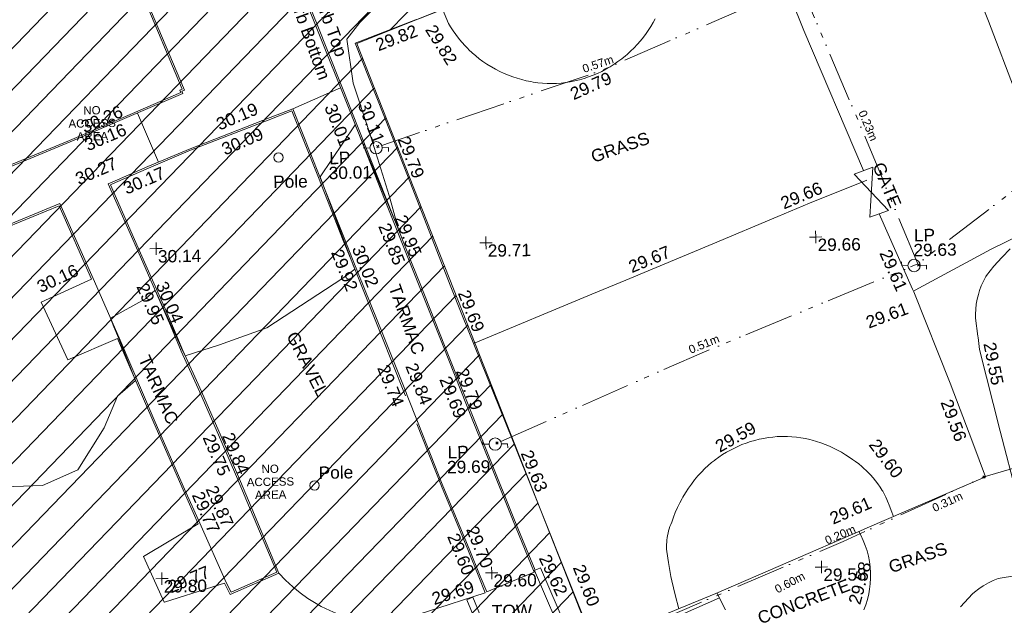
# Model space of a CAD drawing. Header units: millimetres. Extents: x -290717 to 520720, y -88450 to 287762.
# Tile 333 of 381: x 311856 to 341707, y 109304 to 127044. Entities that reach past the tile are written whole.
import ezdxf

# ---------------------------------------------------------------- set-up
doc = ezdxf.new("R2010")
doc.units = ezdxf.units.MM
for name, pattern in [('IMPORT-HIDDEN2 _3_', [4762.5, 3175, -1587.5]), ('IMPORT-UG_ELEC_LV_QLB2 _2_', [2700, 1500, -300.0000000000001, 0, -250, 150, -300.0000000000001, 0, -200]), ('IMPORT-UG_ELEC_STREET LIGHTING_QLB2 _2_', [2700, 1500, -300.0000000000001, 0, -250, 150, -300.0000000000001, 0, -200])]:
    doc.linetypes.add(name, pattern=pattern)
for name, color, linetype, lineweight, true_color in [('00_TOPO_FURN_LAMP_POST', 7, 'Continuous', 9, 0x666666), ('00_TOPO_FURN_POLE', 7, 'Continuous', 9, 0x666666), ('00_UAV_CONCRETE', 9, 'Continuous', 9, 0x808080), ('00_UAV_FENCE', 7, 'Continuous', 9, 0x264c2f), ('00_UAV_FOOTPATH', 7, 'Continuous', 9, 0xa50000), ('00_UAV_FORM_LINES', 7, 'Continuous', 9, 0x666666), ('00_UAV_FURN_LAMP_POST', 7, 'Continuous', 9, 0xa50000), ('00_UAV_FURN_POLE', 7, 'Continuous', 9, 0x666666), ('00_UAV_GATE', 7, 'Continuous', 9, 0xa50000), ('00_UAV_KERB_BOTTOM', 1, 'Continuous', 9, 0xff0000), ('00_UAV_KERB_TOP', 7, 'Continuous', 9, 0xa500a5), ('00_UAV_LEVEL_SPOT', 7, 'Continuous', 9, 0x666666), ('00_UAV_ROAD_MARKING_WHITE_CONTINUOUS', 7, 'Continuous', 9, 0x999999), ('00_UAV_TOP_OF_WALL', 7, 'Continuous', 9, 0x666666), ('00_UAV_WALL', 7, 'Continuous', 9, 0x7c00a5), ('01_DTM_CONTOUR_MJR', 7, 'Continuous', 9, 0x7f3f00), ('12333-PUM-2D-U-0001-C01 - Rev2_REVIT IMPORT_dwg', 7, 'Continuous', 9, 0x767676), ('PUM-CHAMBER EXTENTS', 6, 'IMPORT-HIDDEN2 _3_', 9, 0xff00ff), ('PUM-ELECTRIC-LV-QLB2', 1, 'IMPORT-UG_ELEC_LV_QLB2 _2_', 9, 0xff0000), ('PUM-ELECTRIC-SL-QLB2', 7, 'IMPORT-UG_ELEC_STREET LIGHTING_QLB2 _2_', 9, 0xff7f7f), ('PUM-UNABLE TO SURVEY', 190, 'Continuous', 9, 0x7f00ff)]:
    doc.layers.add(name, color=color, linetype=linetype, lineweight=lineweight, true_color=true_color)
for name, color, linetype, lineweight in [('00_UAV_DRIVE_WAY', 7, 'Continuous', 9), ('00_UAV_SURFACE', 7, 'Continuous', 9), ('00_UAV_SURVEY_TEXT', 7, 'Continuous', 9), ('GEN-TEXT', 7, 'Continuous', 9)]:
    doc.layers.add(name, color=color, linetype=linetype, lineweight=lineweight)
doc.styles.add('Arial_1', font='arial.ttf', dxfattribs={"height": 250})
doc.styles.add('Swis721 Lt BT_2', font='swissl.ttf', dxfattribs={"height": 375})

# ---------------------------------------------------------------- blocks, each defined once
blk = doc.blocks.new('12333-PUM-2D-U-0001-C01 - Rev2_REVIT IMPORT_dwg_MSL_Lamp_Post_SYM-2077240-Site Location Plan Existing')
at = {"layer": '00_TOPO_FURN_LAMP_POST', "color": 254, "true_color": 0xcccccc, "flags": 128}
for points in [[(-500.1060478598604, 0), (-1000.212095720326, 0), (-1000.212095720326, 316.7338303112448)], [(500.1060478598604, 0), (1000.21209571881, 0), (1000.21209571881, -316.7338303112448)]]:
    blk.add_lwpolyline(points, dxfattribs=at)
at = {"layer": '00_TOPO_FURN_LAMP_POST', "color": 254, "true_color": 0xcccccc}
blk.add_circle((0, 0), 500.1060478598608, dxfattribs=at)
blk = doc.blocks.new('12333-PUM-2D-U-0001-C01 - Rev2_REVIT IMPORT_dwg_POLE_2-2077241-Site Location Plan Existing')
at = {"layer": '00_TOPO_FURN_POLE', "color": 254, "true_color": 0xcccccc}
blk.add_circle((0, 0), 375.0000000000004, dxfattribs=at)
blk = doc.blocks.new('12333-PUM-2D-U-0001-C01 - Rev2_REVIT IMPORT_dwg__U100-2077630-Site Location Plan Existing')
at = {"layer": '00_UAV_GATE', "color": 9, "true_color": 0xe1aaaa, "flags": 128}
blk.add_lwpolyline([(283.554645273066, 97.96307030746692), (-283.554645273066, -97.96307030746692), (-171.4453546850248, 1414.963070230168), (-738.5546452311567, 1219.036929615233)], close=True, dxfattribs=at)
blk = doc.blocks.new('12333-PUM-2D-U-0001-C01 - Rev2_REVIT IMPORT_dwg_UAV-2077255-Site Location Plan Existing')
at = {"layer": '00_UAV_LEVEL_SPOT', "color": 254, "true_color": 0xcccccc, "flags": 128}
for points in [[(0, -500.0000000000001), (0, 0), (-500.0000000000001, 0)], [(500.0000000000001, 0), (0, 0), (0, 500.0000000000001)]]:
    blk.add_lwpolyline(points, dxfattribs=at)
blk = doc.blocks.new('12333-PUM-2D-U-0001-C01 - Rev2_REVIT IMPORT_dwg_MGS62954_T2_Galway_ITM_3d_Rev1-2077680-Site Location Plan Existing')
at = {"layer": '00_UAV_CONCRETE', "color": 254, "true_color": 0xcccccc, "flags": 128}
for points in [[(534218785.069769, 725667300.6683389), (534217269.3697283, 725666680.5446144), (534216486.3697283, 725668435.5446144), (534217805.7446337, 725669009.7656441), (534218029.3183119, 725669107.0698347)], [(534221129.2557181, 725661637.2185165), (534219450.3697283, 725660678.5446146), (534220053.3697283, 725659288.5446144), (534220069.3697283, 725659286.5446147), (534221541.4042921, 725659721.1854074), (534221898.4399746, 725659826.6056713)]]:
    blk.add_lwpolyline(points, dxfattribs=at)
at = {"layer": '00_UAV_DRIVE_WAY', "color": 254, "true_color": 0xcccccc}
for p, q in [((534224217.3697283, 725674164.5446146), (534225673.1816712, 725674776.7164284)), ((534219503.8549474, 725674114.2785459), (534220114.1231058, 725672616.0304223))]:
    blk.add_line(p, q, dxfattribs=at)
at = {"layer": '00_UAV_FENCE', "color": 254, "true_color": 0xcccccc, "flags": 128}
for points in [[(534238061.3697283, 725680646.5446146), (534240014.3697283, 725681361.5446144), (534242753.3697283, 725682315.5446144), (534242768.6858305, 725682323.4071833), (534243090.3697283, 725682488.5446146), (534244287.3697283, 725679277.5446146), (534244694.8311555, 725678195.9545166), (534245352.3697283, 725676450.5446146), (534246156.3697283, 725674232.5446146), (534246269.3697283, 725673901.5446146)], [(534241482.3697283, 725671986.5446144), (534239751.3697284, 725676259.5446146), (534239611.4239228, 725676622.8240519), (534238061.3697283, 725680646.5446146), (534237418.4641343, 725680403.2958289), (534235344.3697283, 725679618.5446146), (534232753.6521721, 725678603.7032954), (534231285.3697283, 725678028.5446146), (534228080.804625, 725676825.1343396), (534227983.3697283, 725676788.5446144), (534226138.3697283, 725676112.5446147), (534227171.3972411, 725673369.819164), (534227657.3697283, 725672079.5446146), (534228916.1122378, 725668685.2637643), (534229229.3697284, 725667840.5446146), (534230701.4767936, 725664015.4007428), (534231373.3697283, 725662269.5446146), (534232484.2170877, 725659344.1217335), (534233070.1661617, 725657801.0214921)], [(534236786.7809302, 725659252.5499719), (534241197.7809302, 725661080.5499718), (534241405.8680739, 725661166.1040124), (534245016.3697283, 725662650.5446144), (534244648.9562178, 725663682.6984001), (534243999.3697283, 725665507.5446146), (534242941.3697284, 725668293.5446144), (534242909.2504758, 725668369.5559134), (534241937.3697283, 725670669.5446146)], [(534247588.7809302, 725670604.5499718), (534245315.3697283, 725669537.5446147), (534243103.3097526, 725668399.4966587), (534242933.5120388, 725668312.1401029)], [(534202510.3509521, 725648761.7753834), (534205347.9395009, 725649829.8071387), (534207189.5823609, 725650521.071677), (534208187.9395009, 725650895.8071387), (534211778.3764383, 725652501.459303), (534213102.9395009, 725653093.8071387), (534216367.4685073, 725654485.8738263), (534216425.939501, 725654510.8071387), (534219342.939501, 725655803.8071386), (534220815.6066167, 725656379.3746083), (534220964.9989092, 725656440.1334683), (534221978.6066166, 725656852.3746082), (534224510.6066167, 725657948.3746082), (534224926.5756717, 725656904.1864964), (534225729.6066167, 725654888.3746083), (534227810.6066167, 725655682.3746083), (534228365.1312739, 725655908.8211217), (534230178.6066167, 725656649.3746084), (534232945.6066167, 725657752.3746084), (534233001.9231317, 725657774.3690926), (534236786.7809302, 725659252.5499719)]]:
    blk.add_lwpolyline(points, dxfattribs=at)
at = {"layer": '00_UAV_FOOTPATH', "color": 254, "true_color": 0xcccccc}
for p, q in [((534218075.3697283, 725669126.5446144), (534218831.3697283, 725667319.5446146)), ((534227532.3697282, 725665420.5446146), (534227855.3697284, 725664568.5446146)), ((534221175.3697283, 725661656.5446144), (534221943.3697283, 725659848.5446146)), ((534229839.5857532, 725659424.132015), (534231283.3697283, 725659997.5446146))]:
    blk.add_line(p, q, dxfattribs=at)
at = {"layer": '00_UAV_FOOTPATH', "color": 254, "true_color": 0xcccccc, "flags": 128}
for points in [[(534245892.7809302, 725669536.5499718), (534245629.9101741, 725669286.9211113), (534245383.2324592, 725669021.2790449), (534245153.7213098, 725668740.6721405), (534245130.7809302, 725668710.5499718), (534245058.2604452, 725668577.3790259), (534244994.2449357, 725668439.9172634), (534244938.9870415, 725668298.7071832), (534244899.7809302, 725668178.5499718), (534244861.1208271, 725668031.9241962), (534244831.7437198, 725667883.1602653), (534244811.7655459, 725667732.8452821), (534244801.2651503, 725667581.5724714), (534244799.7809302, 725667455.5499718), (534244862.2213417, 725666910.361304), (534244866.7809303, 725666870.5499718), (534244900.7809302, 725666512.5499717), (534245487.7809302, 725664025.5499718), (534245971.0973221, 725662038.7986877)], [(534246461.3332835, 725659722.3693131), (534245347.7809302, 725659559.5499717), (534245197.5388834, 725659500.2018363), (534245051.3198054, 725659431.5370349), (534244909.700756, 725659353.8265557), (534244895.7809302, 725659345.5499718), (534244759.8679734, 725659258.2428018), (534244629.7052726, 725659162.5738673), (534244560.7809303, 725659106.5499719), (534244191.7212433, 725658723.1432029)], [(534241261.8831788, 725658682.5164504), (534241324.5162573, 725658838.4270886), (534241377.2360337, 725658997.9628361), (534241419.8344471, 725659160.4940786), (534241448.904, 725659306.015), (534241472.0182379, 725659472.4384408), (534241484.6370506, 725659639.9848378), (534241486.7106377, 725659807.9929621), (534241478.2308156, 725659975.7997624), (534241459.2310506, 725660142.7429819), (534241429.7863255, 725660308.1637719), (534241390.0128455, 725660471.4092922), (534241340.0675785, 725660631.8352873), (534241280.1476354, 725660788.808629), (534241210.489493, 725660941.7098153), (534241148.2974736, 725661060.0431119)], [(534237063.4546573, 725658759.4809452), (534236936.3717678, 725659010.2516154), (534236825.2856681, 725659268.5070474)]]:
    blk.add_lwpolyline(points, dxfattribs=at)
at = {"layer": '00_UAV_FORM_LINES', "color": 254, "true_color": 0xcccccc, "flags": 128}
blk.add_lwpolyline([(534236889.0108674, 725659120.3572888), (534234219.3695001, 725657998.5445001), (534232880.3695001, 725657437.5445), (534232845.3695002, 725657395.5445002), (534232799.3695002, 725657272.5445001), (534232844.3695, 725657014.5445), (534232927.3695001, 725656825.5445), (534233514.8847357, 725655431.2606863)], dxfattribs=at)
at = {"layer": '00_UAV_KERB_BOTTOM', "color": 254, "true_color": 0xcccccc, "flags": 128}
for points in [[(534231283.3697283, 725659997.5446147), (534230656.3697283, 725661614.5446144), (534229969.3697284, 725663418.5446144), (534229493.1814959, 725664664.644662), (534229327.3697284, 725665098.5446146), (534228647.3697283, 725666898.5446146), (534227934.3697282, 725668779.5446144), (534227722.3393155, 725669337.9272447), (534226949.3697283, 725671373.5446146), (534225961.5440336, 725674014.7310928), (534225959.3697283, 725674020.5446146), (534224950.3697283, 725676686.5446146), (534224182.0714019, 725678684.162904), (534223843.756337, 725679563.8008491), (534222750.5225, 725682406.2695001)], [(534219747.7485, 725677769.9545), (534220942.9455001, 725674783.516), (534220866.9455001, 725674757.5160002), (534220894.9455001, 725674682.5159999), (534219393.9304646, 725674069.376215), (534217452.9455001, 725673276.5159999), (534214751.3242902, 725672213.8326501), (534213903.9455, 725671880.516), (534210613.9455001, 725670584.5159999), (534210099.291876, 725670381.7230284), (534207225.9455001, 725669249.5159999), (534205448.621584, 725668546.4690808), (534203888.9455, 725667929.516), (534200780.5128521, 725666756.5387856), (534200276.9455002, 725666566.516), (534197434.9455001, 725665443.516), (534196114.581311, 725664961.0033077), (534195669.9455001, 725664798.516)], [(534221943.3697283, 725659848.5446146), (534222089.3697283, 725659549.5446146), (534223488.3697282, 725660131.5446144), (534222620.3697283, 725662304.5446146), (534222314.3562999, 725663055.706698), (534221892.3697284, 725664091.5446147), (534221253.3697283, 725665624.5446146), (534220708.3697283, 725666883.5446144), (534220390.7680008, 725667666.1464195), (534220137.3697283, 725668290.5446144), (534219480.3697283, 725669848.5446146), (534218583.3697283, 725671986.5446144), (534218870.409227, 725672104.9602493), (534219795.3697284, 725672486.5446144), (534221080.3697283, 725673008.5446144), (534223530.696853, 725673911.5022672), (534224217.3697283, 725674164.5446146), (534225005.3697283, 725672086.5446146), (534225722.839357, 725670173.7994962), (534225948.3697283, 725669572.5446146), (534226826.3697284, 725667285.5446146), (534227500.6828287, 725665504.2500925), (534227532.3697282, 725665420.5446146)], [(534218075.3697283, 725669126.5446144), (534217107.3697283, 725671415.5446144), (534214769.2381591, 725670498.4295105), (534213910.3697283, 725670161.5446146), (534211435.3697283, 725669204.5446144), (534210107.7170711, 725668690.2922572), (534209176.3697283, 725668329.5446144), (534206929.3697283, 725667428.5446147), (534205452.0954046, 725666868.4222134), (534204645.3697283, 725666562.5446146), (534202691.9455001, 725665777.516), (534200957.9455001, 725665098.516), (534200800.0185986, 725665037.7222321), (534198419.9455001, 725664121.516), (534197973.1971415, 725663941.3092233)], [(534218831.3697283, 725667319.5446146), (534219880.3697283, 725664746.5446144), (534220737.5751087, 725662701.1665256), (534221175.3697284, 725661656.5446146)], [(534227855.3697284, 725664568.5446147), (534228568.3697283, 725662666.5446147), (534229331.3697283, 725660736.5446144), (534229653.6342105, 725659904.3316461), (534229839.5857532, 725659424.132015)]]:
    blk.add_lwpolyline(points, dxfattribs=at)
at = {"layer": '00_UAV_KERB_TOP', "color": 254, "true_color": 0xcccccc, "flags": 128}
for points in [[(534231315.1319991, 725660053.9333199), (534230703.042406, 725661632.4801651), (534230016.0858949, 725663436.365967), (534229525.1283751, 725664721.1146175), (534229374.1096327, 725665116.3038495), (534228694.1334723, 725666916.2407448), (534227981.1235824, 725668797.2668358), (534227754.3765495, 725669394.4057283), (534226996.1576189, 725671391.1772244), (534226006.1672122, 725674038.1515749), (534225993.6451938, 725674071.2375025), (534224997.0852181, 725676704.3682212), (534224213.9370469, 725678740.5969315), (534223890.4237456, 725679581.7494694), (534222797.0818904, 725682424.4989738)], [(534219701.327998, 725677751.3766373), (534220876.9734532, 725674813.7915777), (534220802.1247543, 725674788.185444), (534220831.1409419, 725674710.4635123), (534219283.0007023, 725674078.0738618), (534217434.3396866, 725673322.9264507), (534214639.9142324, 725672223.738529), (534213885.643007, 725671927.0457621), (534210595.620016, 725670631.0367118), (534209987.9008354, 725670391.5723946), (534207207.5845826, 725669296.0227501), (534205337.2888622, 725668556.1994505), (534203870.9222289, 725667976.156311), (534200668.5989964, 725666767.7491778), (534200258.9307379, 725666613.159522), (534197417.1741973, 725665490.2557235), (534196002.3022078, 725664973.2061863), (534195652.7835954, 725664845.4784213)], [(534221898.4399746, 725659826.6056713), (534222065.1004121, 725659485.294227), (534223553.0882604, 725660104.3141896), (534222666.7390811, 725662323.2505566), (534222433.4858519, 725662895.8103374), (534221938.5985448, 725664110.5955266), (534221299.390099, 725665644.0956007), (534220754.4835591, 725666902.8796993), (534220509.6003646, 725667506.2959075), (534220183.5725129, 725668309.6605089), (534219526.4586062, 725669867.9306254), (534218648.9361814, 725671959.5058143), (534218803.6579331, 725672023.3349198), (534219814.3128974, 725672440.2717863), (534221098.4278934, 725672961.9122748), (534223462.6428844, 725673833.1371809), (534224188.1812041, 725674100.5016365), (534224958.5864028, 725672068.9001096), (534225678.9454392, 725670148.451947), (534225901.6224121, 725669554.8041104), (534226779.6495034, 725667267.7335436), (534227456.8115467, 725665478.913131), (534227485.6081074, 725665402.8428963)], [(534218029.3183119, 725669107.0698347), (534217080.2878537, 725671351.2131395), (534214696.9008631, 725670416.3469255), (534213928.5148847, 725670114.9531136), (534211453.4292765, 725669157.9200209), (534210035.2240131, 725668608.5930599), (534209194.7044899, 725668283.0266222), (534206947.5389766, 725667381.9602545), (534205379.373087, 725666787.3754647), (534204663.0962692, 725666515.7923979), (534202710.3836277, 725665731.0392867), (534200976.0424545, 725665051.9056901), (534200727.4596553, 725664956.2140452), (534198438.2800868, 725664074.9971662), (534197997.2447681, 725663897.0948827)], [(534218785.069769, 725667300.6683389), (534219834.1616488, 725664727.442975), (534220691.2731575, 725662682.2888734), (534221129.2557181, 725661637.2185165)], [(534227808.5512466, 725664550.9938377), (534228521.7076674, 725662648.576569), (534229284.8085812, 725660718.3213084), (534229606.1437386, 725659886.5197396), (534229794.2758546, 725659399.5248194)]]:
    blk.add_lwpolyline(points, dxfattribs=at)
at = {"layer": '00_UAV_ROAD_MARKING_WHITE_CONTINUOUS', "color": 254, "true_color": 0xcccccc, "flags": 128}
for points in [[(534235252.798577, 725676696.6669797), (534235187.5372022, 725676581.3993524), (534235117.8007556, 725676468.782742), (534235053.7796367, 725676373.3943529), (534234970.2700536, 725676256.328835), (534234882.2288827, 725676142.6321412), (534234789.7918772, 725676032.4795837), (534234693.101568, 725675926.0410094), (534234592.3070446, 725675823.4805392), (534234487.563725, 725675724.9563138), (534234379.0331159, 725675630.6202506), (534234328.7796368, 725675589.3943529), (534234215.0493069, 725675501.3966371), (534234097.9518848, 725675417.9317958), (534233977.6679261, 725675339.1285264), (534233918.2058121, 725675303.4275411), (534233854.3829004, 725675265.1083375), (534233728.2869039, 725675195.9853631), (534233599.5743674, 725675131.8661851), (534233468.4437568, 725675072.8496714), (534233335.0972655, 725675019.0268209), (534233199.7405044, 725674970.4806246), (534233062.5821837, 725674927.2859371), (534232923.8337917, 725674889.5093614), (534232783.7092681, 725674857.2091465), (534232642.4246751, 725674830.4350969), (534232500.1978632, 725674809.2284962), (534232365.7796367, 725674794.394353), (534232223.4908996, 725674789.0166215), (534232081.100733, 725674789.2292658), (534231938.8286926, 725674795.0319579), (534231796.8941513, 725674806.4157501), (534231655.5159621, 725674823.36309), (534231514.9121197, 725674845.8478457), (534231448.7796367, 725674858.3943529), (534231309.7105016, 725674888.9685309), (534231171.9489202, 725674924.9789658), (534231035.707311, 725674966.3701323), (534230901.1957488, 725675013.0782082), (534230768.6216406, 725675065.0311731), (534230638.189406, 725675122.1489191), (534230510.1001621, 725675184.343375), (534230384.5514134, 725675251.5186412), (534230261.7367467, 725675323.5711386), (534230237.7796368, 725675338.3943529), (534230120.6085286, 725675414.1125749), (534230006.5004384, 725675494.3725369), (534229895.6313127, 725675579.0504841), (534229788.1721037, 725675668.015849), (534229684.2885058, 725675761.1314536), (534229584.1406997, 725675858.2537206), (534229549.7796367, 725675893.3943532), (534229454.9281493, 725675995.6954433), (534229393.0705162, 725676067.9015478), (534229364.1661109, 725676101.6415149), (534229277.6334698, 725676211.0692072), (534229195.4636534, 725676323.8097899), (534229117.7833615, 725676439.6894257), (534229044.7123715, 725676558.5294365), (534228983.7796367, 725676666.3943529), (534228808.7487494, 725677098.4991833)], [(534229568.3382887, 725666959.7639006), (534233181.7796368, 725668390.3943528), (534234217.8320277, 725668798.8083948), (534236872.7796368, 725669845.3943529), (534238863.9945538, 725670646.1943941), (534239826.7796367, 725671033.394353), (534241583.201689, 725671694.6859503)], [(534235656.9854275, 725658811.3069454), (534235548.5597711, 725659233.1715854), (534235456.780035, 725659658.9677541), (534235431.7796369, 725659791.3943529), (534235362.005657, 725660221.3449187), (534235319.7796367, 725660554.3943529), (534235316.1336117, 725660624.3789238), (534235315.2379792, 725660694.4526815), (534235317.0941199, 725660764.5075774), (534235321.6991719, 725660834.4355917), (534235329.0460344, 725660904.1289004), (534235338.7796367, 725660971.3943529), (534235351.4903066, 725661040.3114954), (534235366.8968514, 725661108.676487), (534235384.9755152, 725661176.3839135), (534235405.6984223, 725661243.3293749), (534235429.033619, 725661309.4096463), (534235454.9451244, 725661374.5228366), (534235483.3929852, 725661438.5685462), (534235538.3090082, 725661587.6739243), (534235598.6177683, 725661733.6983646), (534235664.6129251, 725661877.2425145), (534235736.1927188, 725662018.0850393), (534235813.2467785, 725662156.0087701), (534235834.7796367, 725662192.394353), (534235918.6010412, 725662326.3131934), (534236007.6154515, 725662456.8379743), (534236101.6856136, 725662583.767436), (534236200.6664785, 725662706.9058626), (534236304.4054245, 725662826.0633833), (534236412.7424939, 725662941.056266), (534236517.7796367, 725663044.394353), (534236620.2697836, 725663135.8755231), (534236726.2724481, 725663223.2624202), (534236814.3841282, 725663290.2680382), (534236835.6241819, 725663306.4202998), (534236948.1563725, 725663385.220939), (534237063.6955035, 725663459.5428329), (534237182.0634217, 725663529.2713821), (534237303.0776126, 725663594.2990706), (534237402.7796367, 725663643.394353), (534237528.1041103, 725663699.6687787), (534237655.5412867, 725663750.979603), (534237784.8946673, 725663797.2477089), (534237915.9647985, 725663838.4017534), (534238048.5495794, 725663874.3782808), (534238182.4445742, 725663905.1218172), (534238317.4433264, 725663930.5849588), (534238453.3376775, 725663950.7284433), (534238589.9180886, 725663965.5212107), (534238726.9739627, 725663974.940451), (534238759.7796368, 725663976.3943528), (534238897.9629831, 725663976.998419), (534239036.0635108, 725663972.1769668), (534239173.8682784, 725663961.9374304), (534239311.1648012, 725663946.2955984), (534239447.7413782, 725663925.2755897), (534239583.3874178, 725663898.9098152), (534239717.8937637, 725663867.2389296), (534239784.7796368, 725663849.394353), (534239917.1867487, 725663809.8550203), (534240047.9394727, 725663765.1478922), (534240176.8361973, 725663715.3419039), (534240303.6781734, 725663660.5138526), (534240428.2698198, 725663600.7482791), (534240550.4190249, 725663536.1373378), (534240669.937444, 725663466.7806535), (534240786.640788, 725663392.7851696), (534240900.3491088, 725663314.2649821), (534240992.7796367, 725663245.394353), (534241089.0324577, 725663176.656526), (534241182.5124369, 725663104.1928253), (534241273.0754348, 725663028.1149849), (534241360.5818099, 725662948.5403111), (534241387.2365851, 725662922.3173795), (534241444.8966337, 725662865.5915023), (534241525.8898988, 725662779.3964596), (534241535.7796367, 725662768.3943533), (534241612.8868924, 725662678.7061958), (534241686.4135603, 725662586.0599682), (534241756.2462682, 725662490.598524), (534241822.2773388, 725662392.4690579), (534241884.4049572, 725662291.8228787), (534241895.7796367, 725662272.3943529), (534241984.9644691, 725662083.9253788), (534242066.681286, 725661892.1003274), (534242073.7796368, 725661874.394353), (534242147.201831, 725661679.2439752), (534242208.329194, 725661496.0320896)]]:
    blk.add_lwpolyline(points, dxfattribs=at)
at = {"layer": '00_UAV_SURFACE', "color": 254, "true_color": 0xcccccc, "flags": 128}
blk.add_lwpolyline([(534223553.0882604, 725660104.3141896), (534223750.356114, 725659889.2512522), (534223960.7386183, 725659686.9992436), (534224183.4054895, 725659498.3563598), (534224417.4779631, 725659324.0670884), (534224662.0322621, 725659164.8192691), (534224817.3695001, 725659074.5445), (534225076.8023574, 725658940.8984538), (534225344.1149879, 725658823.8060517), (534225618.2524309, 725658723.7294035), (534225898.132791, 725658641.0634661), (534226160.3695, 725658580.5445002), (534226319.7387841, 725658556.7019014), (534226480.2906783, 725658542.9132308), (534226641.3915576, 725658539.2329057), (534226802.4056311, 725658545.675451), (534226871.3695001, 725658551.5445001), (534227031.1567129, 725658572.4031856), (534227189.3188947, 725658603.2538334), (534227345.2318511, 725658643.9746903), (534227498.2802653, 725658694.4050491), (534227579.3695001, 725658725.5445001), (534228037.1231696, 725658864.8357003), (534229794.2758546, 725659399.5248194)], dxfattribs=at)
at = {"layer": '00_UAV_WALL', "color": 254, "true_color": 0xcccccc, "flags": 128}
blk.add_lwpolyline([(534229414.6066167, 725659272.3746084), (534230084.6066168, 725657567.3746084), (534231982.6066167, 725658391.3746083), (534231565.4028459, 725659406.5091871), (534231301.6066167, 725660048.3746082), (534231487.1642875, 725660124.6357874), (534232242.9415644, 725658285.6887275), (534230319.6295652, 725657450.6997458), (534229973.8878953, 725657300.5990418), (534229227.8881533, 725659199.0013703)], close=True, dxfattribs=at)
at = {"layer": '01_DTM_CONTOUR_MJR', "color": 254, "true_color": 0xcccccc, "flags": 128}
blk.add_lwpolyline([(534227926.4513783, 725678347.7780855), (534226293.6476603, 725676739.0698959), (534225889.7560976, 725676239.5121952), (534226064.1800002, 725674902.7123088), (534226520.8677412, 725673433.151047), (534227091.3373579, 725671485.4890561), (534227360, 725670450.0000002), (534226985.1272334, 725671384.0508935), (534226100.0000001, 725673640), (534225010.0000001, 725672090.0000001), (534225491.7848192, 725670727.1090425), (534225904.2786561, 725669551.7114625), (534225963.6821706, 725669395.2454782), (534226010, 725669270.0000001), (534225642.0680813, 725669000.7980231), (534223313.8588008, 725667536.1411994), (534221872.9802027, 725667049.6327112), (534220820.0000001, 725666740), (534220748, 725666899.0000001), (534220648.3333334, 725667131.6666667), (534220146.3214287, 725668293.1607144), (534219950.0000001, 725668740.0000001), (534219653.9052817, 725668488.2133803), (534218580.0000001, 725667920.0000001), (534218681.257, 725667652.8124629), (534218813.1553785, 725667311.5776893), (534219066.676028, 725666652.7303932), (534219310.0000002, 725666020.0000001), (534218746.8442717, 725665555.0600274), (534218328.2611249, 725664593.0767497), (534217505.1052049, 725663344.8947953), (534216430.0000002, 725662879.7704003), (534214976.5882564, 725662861.1086998)], dxfattribs=at)
at = {"xscale": 0.375, "yscale": 0.375, "zscale": 0.375}
for name, p in [('12333-PUM-2D-U-0001-C01 - Rev2_REVIT IMPORT_dwg_MSL_Lamp_Post_SYM-2077240-Site Location Plan Existing', (534226722.5224829, 725672936.269547)), ('12333-PUM-2D-U-0001-C01 - Rev2_REVIT IMPORT_dwg_POLE_2-2077241-Site Location Plan Existing', (534223757.9455001, 725672693.516)), ('12333-PUM-2D-U-0001-C01 - Rev2_REVIT IMPORT_dwg_UAV-2077255-Site Location Plan Existing', (534220000.0000001, 725670000.0000001)), ('12333-PUM-2D-U-0001-C01 - Rev2_REVIT IMPORT_dwg_UAV-2077255-Site Location Plan Existing', (534230000.0000001, 725670000.0000001)), ('12333-PUM-2D-U-0001-C01 - Rev2_REVIT IMPORT_dwg_UAV-2077255-Site Location Plan Existing', (534240000.0000001, 725670000.0000001)), ('12333-PUM-2D-U-0001-C01 - Rev2_REVIT IMPORT_dwg_MSL_Lamp_Post_SYM-2077240-Site Location Plan Existing', (534242966.3697283, 725669086.5446146)), ('12333-PUM-2D-U-0001-C01 - Rev2_REVIT IMPORT_dwg_MSL_Lamp_Post_SYM-2077240-Site Location Plan Existing', (534230176.3697283, 725663899.5446144)), ('12333-PUM-2D-U-0001-C01 - Rev2_REVIT IMPORT_dwg_POLE_2-2077241-Site Location Plan Existing', (534224676.9455001, 725662742.516)), ('12333-PUM-2D-U-0001-C01 - Rev2_REVIT IMPORT_dwg_UAV-2077255-Site Location Plan Existing', (534220000.0000001, 725660000)), ('12333-PUM-2D-U-0001-C01 - Rev2_REVIT IMPORT_dwg_UAV-2077255-Site Location Plan Existing', (534230000.0000001, 725660000)), ('12333-PUM-2D-U-0001-C01 - Rev2_REVIT IMPORT_dwg_UAV-2077255-Site Location Plan Existing', (534240000.0000001, 725660000))]:
    blk.add_blockref(name, p, dxfattribs=at)
blk.add_blockref('12333-PUM-2D-U-0001-C01 - Rev2_REVIT IMPORT_dwg__U100-2077630-Site Location Plan Existing', (534241937.3697283, 725670669.5446146))
at = {"layer": '00_UAV_CONCRETE', "color": 251, "true_color": 0x666666, "char_height": 375, "width": 1495.902363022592, "attachment_point": 1, "line_spacing_factor": 1.005061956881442, "style": 'Swis721 Lt BT_2'}
for s, insert, rotation in [('30.16', (534216322.5020504, 725669050.7400728), 24.245526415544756), ('29.77', (534220137.0986426, 725659898.1681358), 21.597380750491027)]:
    blk.add_mtext(s, dxfattribs=dict(at, insert=insert, rotation=rotation))
at = {"layer": '00_UAV_FENCE', "color": 251, "true_color": 0x666666, "char_height": 375, "width": 1495.902363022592, "attachment_point": 1, "line_spacing_factor": 1.005061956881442, "style": 'Swis721 Lt BT_2'}
for s, insert, rotation in [('29.82', (534226716.5602486, 725676207.9781994), 20.17049584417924), ('29.79', (534227722.9621069, 725673310.417452), 290.6385164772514), ('29.61', (534242259.0066655, 725669627.3062018), 292.9069223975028), ('29.69', (534229467.4425929, 725668623.7235001), 290.41631977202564), ('29.61', (534241437.4141216, 725667550.5795515), 19.479475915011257), ('29.56', (534244043.795261, 725665056.5091683), 289.5940919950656), ('29.63', (534231285.5644729, 725663744.4331692), 291.049226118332), ('29.61', (534240232.804111, 725661623.6044576), 22.349781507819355), ('29.60', (534232807.191023, 725660252.3876674), 290.79287015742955)]:
    blk.add_mtext(s, dxfattribs=dict(at, insert=insert, rotation=rotation))
at = {"layer": '00_UAV_FOOTPATH', "color": 251, "true_color": 0x666666, "char_height": 375, "width": 1495.902363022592, "attachment_point": 1, "line_spacing_factor": 1.005061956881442, "style": 'Swis721 Lt BT_2'}
for s, insert, rotation in [('29.55', (534245393.8570447, 725666751.8815134), 280.18615224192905), ('29.58', (534240790.3376059, 725658922.4753189), 73.74168093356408)]:
    blk.add_mtext(s, dxfattribs=dict(at, insert=insert, rotation=rotation))
at = {"layer": '00_UAV_FURN_LAMP_POST', "color": 251, "true_color": 0x666666, "char_height": 375, "attachment_point": 1, "line_spacing_factor": 1.005061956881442, "style": 'Swis721 Lt BT_2'}
for s, insert, width in [('LP', (534225293.7482127, 725672836.9499009), 707.5855621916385), ('30.01', (534225271.2047012, 725672386.3878026), 1495.902363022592), ('LP', (534242977.0654552, 725670190.3316065), 707.5855621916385), ('29.63', (534242954.5219437, 725669739.7695081), 1495.902363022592), ('LP', (534228725.8661993, 725663863.8063202), 707.5855621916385), ('29.69', (534228703.3226878, 725663413.2442219), 1495.902363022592)]:
    blk.add_mtext(s, dxfattribs=dict(at, insert=insert, width=width))
at = {"layer": '00_UAV_FURN_POLE', "char_height": 375, "width": 1191.972994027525, "attachment_point": 1, "line_spacing_factor": 1.005061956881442, "style": 'Swis721 Lt BT_2'}
for insert in [(534223582.4372243, 725672147.9176191), (534224808.2870151, 725663311.5174831)]:
    blk.add_mtext('Pole', dxfattribs=dict(at, insert=insert))
at = {"layer": '00_UAV_GATE', "color": 251, "true_color": 0x666666, "insert": (534242098.7486517, 725672271.7617067), "char_height": 375, "width": 1567.13580888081, "attachment_point": 1, "rotation": 291.8144963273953, "line_spacing_factor": 1.005061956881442, "style": 'Swis721 Lt BT_2'}
blk.add_mtext('GATE', dxfattribs=at)
at = {"layer": '00_UAV_KERB_BOTTOM', "color": 251, "true_color": 0x666666, "char_height": 375, "attachment_point": 1, "line_spacing_factor": 1.005061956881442, "style": 'Swis721 Lt BT_2'}
for s, insert, width, rotation in [('Kerb Bottom', (534224438.2666934, 725677860.2037386), 3414.456504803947, 288.98831362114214), ('30.01', (534225519.5755249, 725674331.3151176), 1495.902363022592, 290.7287407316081), ('30.16', (534217845.7336168, 725673329.2208662), 1495.902363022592, 22.219201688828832), ('30.09', (534221994.186324, 725673128.3737456), 1495.902363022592, 22.206419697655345), ('30.17', (534218992.2448786, 725671992.7269894), 1495.902363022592, 22.41816742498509), ('29.85', (534227090.7617508, 725670694.4351608), 1495.902363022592, 290.7928931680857), ('29.92', (534225645.3907662, 725669925.0726066), 1495.902363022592, 290.71874588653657), ('29.95', (534219722.7661156, 725669005.0928072), 1495.902363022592, 292.3413021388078), ('29.74', (534226982.4893802, 725666403.7504257), 1495.902363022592, 290.87455860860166), ('29.69', (534228860.3980526, 725666022.5925248), 1495.902363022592, 290.7969965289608), ('29.75', (534221650.4699175, 725664396.6984273), 1495.902363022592, 292.16532735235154), ('29.77', (534221290.9460626, 725662662.0135945), 1495.902363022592, 292.7382580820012), ('29.60', (534229015.7137424, 725661263.240505), 1495.902363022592, 290.96773591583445)]:
    blk.add_mtext(s, dxfattribs=dict(at, insert=insert, width=width, rotation=rotation))
at = {"layer": '00_UAV_KERB_TOP', "color": 251, "true_color": 0x666666, "char_height": 375, "attachment_point": 1, "line_spacing_factor": 1.005061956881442, "style": 'Swis721 Lt BT_2'}
for s, insert, width, rotation in [('Kerb Top', (534225209.7171596, 725677837.7052729), 2493.170605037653, 288.98831362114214), ('30.26', (534217746.287021, 725673878.1151524), 1495.902363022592, 22.21920169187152), ('30.19', (534221845.4519885, 725673886.1946436), 1495.902363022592, 22.206419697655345), ('30.11', (534226533.0502574, 725674385.1066774), 1495.902363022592, 290.7301316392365), ('30.27', (534217546.0691275, 725672305.9862686), 1495.902363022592, 22.418167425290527), ('29.95', (534227595.2850762, 725670930.3272132), 1495.902363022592, 290.79289299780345), ('30.02', (534226279.0294308, 725670034.7209339), 1495.902363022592, 290.72233307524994), ('30.04', (534220310.864345, 725669043.2994653), 1495.902363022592, 292.1911929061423), ('29.84', (534227835.136345, 725666441.5179348), 1495.902363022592, 290.8740190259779), ('29.79', (534229365.5372674, 725666258.7159212), 1495.902363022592, 290.78793747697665), ('29.84', (534222235.8279123, 725664431.960381), 1495.902363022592, 292.1653273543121), ('29.87', (534221710.7674188, 725662838.4853547), 1495.902363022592, 292.73825807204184), ('29.70', (534229592.4753729, 725661467.8368666), 1495.902363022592, 290.96358062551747)]:
    blk.add_mtext(s, dxfattribs=dict(at, insert=insert, width=width, rotation=rotation))
at = {"layer": '00_UAV_LEVEL_SPOT', "char_height": 375, "width": 1495.902363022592, "attachment_point": 1, "line_spacing_factor": 1.005061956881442, "style": 'Swis721 Lt BT_2'}
for s, insert in [('30.14', (534220051.8765643, 725669949.1441548)), ('29.71', (534230051.8765643, 725669949.1441548)), ('29.66', (534240051.8765643, 725669949.1441548)), ('29.80', (534220051.8765643, 725659949.1441547)), ('29.60', (534230051.8765643, 725659949.1441547)), ('29.58', (534240051.8765643, 725659949.1441547))]:
    blk.add_mtext(s, dxfattribs=dict(at, insert=insert))
at = {"layer": '00_UAV_ROAD_MARKING_WHITE_CONTINUOUS', "color": 251, "true_color": 0x666666, "char_height": 375, "width": 1495.902363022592, "attachment_point": 1, "line_spacing_factor": 1.005061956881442, "style": 'Swis721 Lt BT_2'}
for s, insert, rotation in [('29.82', (534228578.5013932, 725676680.9881424), 301.0009401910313), ('29.79', (534232587.7539113, 725674614.7883954), 23.197591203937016), ('29.66', (534238911.1585483, 725671198.9401966), 21.908341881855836), ('29.67', (534234268.7947133, 725669351.2169116), 21.514463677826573), ('29.59', (534236799.0626247, 725663844.8107473), 28.368017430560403), ('29.60', (534241784.7663718, 725663897.417733), 305.8566963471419)]:
    blk.add_mtext(s, dxfattribs=dict(at, insert=insert, rotation=rotation))
at = {"layer": '00_UAV_SURFACE', "color": 251, "true_color": 0x666666, "insert": (534228132.1272534, 725659411.3945613), "char_height": 375, "width": 1495.902363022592, "attachment_point": 1, "rotation": 16.924633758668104, "line_spacing_factor": 1.005061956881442, "style": 'Swis721 Lt BT_2'}
blk.add_mtext('29.69', dxfattribs=at)
at = {"layer": '00_UAV_SURVEY_TEXT', "color": 251, "true_color": 0x666666, "char_height": 375, "attachment_point": 1, "line_spacing_factor": 1.005061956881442, "style": 'Swis721 Lt BT_2'}
for s, insert, width, rotation in [('GRASS', (534233189.504979, 725672718.1613609), 2018.280965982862, 18.08693638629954), ('TARMAC', (534227376.4823582, 725668826.562067), 2450.430537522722, 288.9530340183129), ('GRAVEL', (534224230.3479643, 725667455.8531686), 2322.210334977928, 296.0274530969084), ('TARMAC', (534219741.3609978, 725666816.3827885), 2450.430537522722, 292.95352070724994), ('GRASS', (534241996.3332724, 725660130.6252215), 2018.280965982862, 18.186182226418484), ('CONCRETE', (534237996.9056011, 725658648.577378), 3286.236302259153, 19.727632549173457)]:
    blk.add_mtext(s, dxfattribs=dict(at, insert=insert, width=width, rotation=rotation))
at = {"layer": '00_UAV_TOP_OF_WALL', "insert": (534229984.9933177, 725659027.2720815), "char_height": 375, "width": 1343.937678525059, "attachment_point": 1, "line_spacing_factor": 1.005061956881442, "style": 'Swis721 Lt BT_2'}
blk.add_mtext('TOW', dxfattribs=at)
at = {"layer": '00_UAV_WALL', "color": 251, "true_color": 0x666666, "insert": (534231770.3454347, 725660576.6013255), "char_height": 375, "width": 1495.902363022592, "attachment_point": 1, "rotation": 294.2098254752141, "line_spacing_factor": 1.005061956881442, "style": 'Swis721 Lt BT_2'}
blk.add_mtext('29.62', dxfattribs=at)
blk = doc.blocks.new('12333-PUM-2D-U-0001-C01 - Rev2_REVIT IMPORT_dwg-1620468-Site Location Plan Existing')
at = {"layer": 'PUM-CHAMBER EXTENTS', "true_color": 0xfff4d4}
h = blk.add_hatch(dxfattribs=at)
h.set_pattern_fill('FP_14', style=0, pattern_type=2)
h.set_pattern_definition([(45, (-533641079.65, -725615854.3560001), (-618.7184335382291, 618.7184335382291), [])])
h.paths.add_polyline_path([(561369.3501529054, 32961.64382132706), (583432.350152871, 42064.64382132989), (584672.3501528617, 38987.6438212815), (591969.3501528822, 41930.64382136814), (585115.3501528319, 60252.64382129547), (601682.3501528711, 66542.64382133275), (593779.350152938, 86713.64382130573), (593325.3501529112, 86525.64382134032), (591535.8661504, 91032.67662588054), (570762.3501528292, 82754.64382139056), (556580.3501529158, 77376.64382136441), (542174.3501528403, 72021.64382138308), (551469.3501528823, 54861.64382135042), (558438.2640803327, 39445.5614970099)])
at = {"layer": 'GEN-TEXT', "color": 253, "true_color": 0xaaaaaa}
for p, q in [((585658.9948137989, 57085.28848225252), (585729.7054919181, 57155.99916037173)), ((585729.7054919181, 57085.28848225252), (585658.9948137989, 57155.99916037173)), ((601988.6253773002, 53205.98086644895), (602059.3360554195, 53276.69154456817)), ((602059.3360554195, 53205.98086644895), (601988.6253773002, 53276.69154456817)), ((589118.9948138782, 48042.28848230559), (589189.7054919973, 48112.99916042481)), ((589189.7054919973, 48042.28848230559), (589118.9948138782, 48112.99916042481)), ((603860.9948138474, 46754.28848224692), (603931.7054919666, 46824.99916036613)), ((603931.7054919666, 46754.28848224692), (603860.9948138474, 46824.99916036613))]:
    blk.add_line(p, q, dxfattribs=at)
at = {"layer": 'PUM-ELECTRIC-SL-QLB2', "color": 254, "true_color": 0xffd4d4, "flags": 128}
for points in [[(608521.2084035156, 58100.91091727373), (605678.3501529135, 56001.64382136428), (601999.3501529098, 53277.64382131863), (600364.3501529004, 57412.64382132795), (598588.3501528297, 61812.64382135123), (592479.3501528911, 59293.64382138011), (585816.2878747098, 57153.31588534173)], [(589266.7018729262, 48124.41776786), (595557.3501528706, 50757.64382130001), (601999.3501529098, 53277.64382131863)], [(607874.9677994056, 47897.97302288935), (603896.3501529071, 46789.64382130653), (599590.3501529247, 44913.64382137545), (593861.3501528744, 42572.64382136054), (590276.3501529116, 41210.64382127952), (584611.3501528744, 38752.64382129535), (583319.3501528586, 41718.64382131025), (578219.3501528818, 39840.64382128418), (571148.3501528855, 36737.64382128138), (564354.3501528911, 33926.64382129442), (563264.3501529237, 33036.64382128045), (564177.350152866, 30096.64382133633), (564456.170657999, 27548.56176709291)]]:
    blk.add_lwpolyline(points, dxfattribs=at)
at = {"layer": 'PUM-UNABLE TO SURVEY', "color": 7, "true_color": 0xfff4d4, "flags": 128}
blk.add_lwpolyline([(593403.6889939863, 86558.08369384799), (593779.3501529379, 86713.64382130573), (601682.3501528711, 66542.64382133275), (585115.3501528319, 60252.6438212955), (591969.3501528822, 41930.64382136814), (584672.3501528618, 38987.6438212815), (583432.350152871, 42064.64382132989), (561369.3501529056, 32961.64382132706), (551469.3501528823, 54861.64382135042), (542174.3501528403, 72021.64382138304), (556580.3501529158, 77376.64382136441), (570762.3501528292, 82754.64382139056), (574739.240917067, 84339.3939527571)], dxfattribs=at)
blk.add_blockref('12333-PUM-2D-U-0001-C01 - Rev2_REVIT IMPORT_dwg_MGS62954_T2_Galway_ITM_3d_Rev1-2077680-Site Location Plan Existing', (-533641079.6498471, -725615854.3561786))
at = {"layer": 'PUM-ELECTRIC-LV-QLB2', "char_height": 250, "width": 1160.025439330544, "attachment_point": 2, "line_spacing_factor": 0.9417779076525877, "style": 'Arial_1'}
for s, insert, rotation in [('0.31m', (602722.0305716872, 46171.93384316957), 23.584322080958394), ('0.60m', (597896.0238757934, 43806.74126955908), 26.384654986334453)]:
    blk.add_mtext(s, dxfattribs=dict(at, insert=insert, rotation=rotation))
at = {"layer": 'PUM-ELECTRIC-SL-QLB2', "char_height": 250, "width": 1160.025439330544, "attachment_point": 2, "line_spacing_factor": 0.9417779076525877, "style": 'Arial_1'}
for s, insert, rotation in [('0.57m', (592373.1432123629, 59624.27701373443), 17.808205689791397), ('0.23m', (600686.5373754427, 57542.69030172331), 291.9807945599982), ('0.51m', (595431.0794575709, 51081.14642349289), 21.321874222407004), ('0.20m', (599458.990283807, 45235.11358188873), 22.226044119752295)]:
    blk.add_mtext(s, dxfattribs=dict(at, insert=insert, rotation=rotation))
at = {"layer": 'PUM-UNABLE TO SURVEY', "color": 41, "true_color": 0xffdf7f, "char_height": 250, "width": 1714.021757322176, "attachment_point": 2, "line_spacing_factor": 0.9417779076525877, "style": 'Arial_1'}
for insert in [(577047.7331528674, 58493.02843779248), (582261.5267338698, 47539.76299446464)]:
    blk.add_mtext('NO\\PACCESS\\PAREA', dxfattribs=dict(at, insert=insert))

msp = doc.modelspace()

# ---------------------------------------------------------------- block references
at = {"layer": '12333-PUM-2D-U-0001-C01 - Rev2_REVIT IMPORT_dwg', "color": 254, "linetype": 'IMPORT-UG_ELEC_STREET LIGHTING_QLB2 _2_', "true_color": 0xffd4d4, "rotation": 0.9999999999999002}
msp.add_blockref('12333-PUM-2D-U-0001-C01 - Rev2_REVIT IMPORT_dwg-1620468-Site Location Plan Existing', (-261895.0770586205, 55869.5817132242), dxfattribs=at)

doc.saveas('drawing.dxf')
